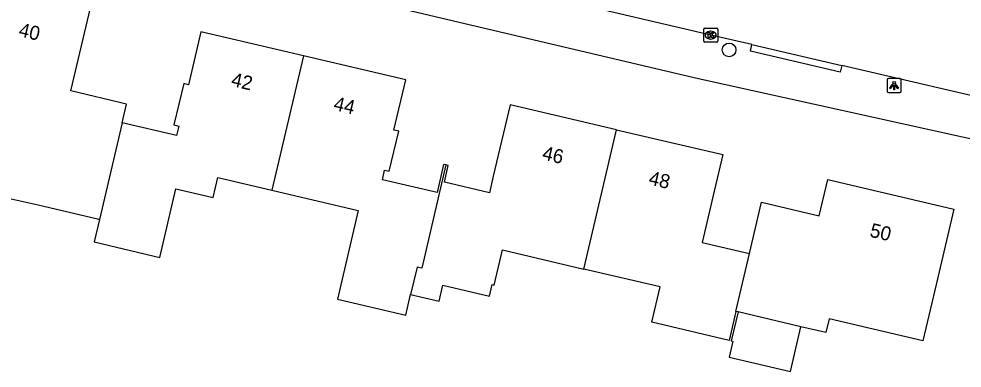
# Model space of a CAD drawing. Extents: x 162186 to 163152, y 385513 to 386513.
# Drawn here: x 162587.4 to 162654.7, y 385806.9 to 385831.9 of the extents above; entities that cross this region are included whole.
import ezdxf

# ---------------------------------------------------------------- set-up
doc = ezdxf.new("R2010")
doc.units = 0
for name, color, linetype in [('IMGEO_Boom', 7, 'Continuous'), ('IMGEO_Kolk', 7, 'Continuous'), ('IMGEO_Lichtpunt', 7, 'Continuous'), ('IMGEO_Pand', 7, 'Continuous'), ('IMGEO_Pand_nummerreeks', 7, 'Continuous'), ('IMGEO_Rijbaan_lokaal_open', 7, 'Continuous'), ('IMGEO_Voetpad_open', 7, 'Continuous')]:
    doc.layers.add(name, color=color, linetype=linetype)

msp = doc.modelspace()

# ---------------------------------------------------------------- linework, layer by layer
at = {"layer": 'IMGEO_Boom'}
msp.add_circle((162638.057, 385829.641), 0.489, dxfattribs=at)
at = {"layer": 'IMGEO_Kolk'}
for p, q in [((162636.249, 385830.272), (162636.249, 385831.124)), ((162636.324, 385831.198), (162637.176, 385831.198)), ((162637.25, 385831.124), (162637.25, 385830.272)), ((162636.76, 385830.418), (162636.735, 385830.418)), ((162636.737, 385830.978), (162636.762, 385830.978)), ((162637.176, 385830.198), (162636.324, 385830.198))]:
    msp.add_line(p, q, dxfattribs=at)
for points in [[(162636.249, 385830.272), (162636.249, 385831.124)], [(162636.324, 385831.198), (162637.176, 385831.198)], [(162637.25, 385831.124), (162637.25, 385830.272)], [(162636.57, 385830.898), (162636.693, 385830.898), (162636.693, 385830.747), (162636.823, 385830.898), (162636.987, 385830.898), (162636.841, 385830.747), (162636.994, 385830.498), (162636.842, 385830.498), (162636.757, 385830.662), (162636.693, 385830.595), (162636.693, 385830.498), (162636.57, 385830.498), (162636.57, 385830.898)], [(162637.176, 385830.198), (162636.324, 385830.198)]]:
    msp.add_lwpolyline(points, dxfattribs=at)
for centre, start, end in [((162636.326, 385831.122), 91.55205, 178.44795), ((162636.326, 385831.122), 91.55205, 178.44795), ((162637.174, 385831.122), 1.55205, 88.44795), ((162637.174, 385831.122), 1.55205, 88.44795), ((162636.326, 385830.274), 181.55205, 268.44795), ((162636.326, 385830.274), 181.55205, 268.44795), ((162637.174, 385830.274), 271.55205, 358.44795), ((162637.174, 385830.274), 271.55205, 358.44795)]:
    msp.add_arc(centre, 0.0765, start, end, dxfattribs=at)
for centre, major_axis, ratio, start_param, end_param in [((162636.736, 385830.698), (-0.387, 0.002), 0.722429, 4.712389, 7.853982), ((162636.761, 385830.698), (-0.39, 0.002), 0.717154, 1.570796, 4.712389)]:
    msp.add_ellipse(centre, major_axis=major_axis, ratio=ratio, start_param=start_param, end_param=end_param, dxfattribs=at)
at = {"layer": 'IMGEO_Lichtpunt'}
for p, q in [((162649.332, 385827.503), (162649.332, 385826.696)), ((162649.332, 385827.503), (162649.332, 385826.696)), ((162650.234, 385827.598), (162649.426, 385827.598)), ((162650.234, 385827.598), (162649.426, 385827.598)), ((162650.328, 385826.696), (162650.328, 385827.503)), ((162650.328, 385826.696), (162650.328, 385827.503)), ((162649.426, 385826.602), (162650.234, 385826.602)), ((162649.426, 385826.602), (162650.234, 385826.602))]:
    msp.add_line(p, q, dxfattribs=at)
for points in [[(162649.706, 385827.167), (162649.745, 385827.139), (162649.557, 385826.877), (162649.519, 385826.904), (162649.706, 385827.167)], [(162649.808, 385827.119), (162649.855, 385827.119), (162649.855, 385826.797), (162649.808, 385826.797), (162649.808, 385827.119)], [(162649.918, 385827.139), (162649.956, 385827.166), (162650.143, 385826.904), (162650.104, 385826.876), (162649.918, 385827.139)]]:
    msp.add_lwpolyline(points, dxfattribs=at)
msp.add_circle((162649.831, 385827.301), 0.0994, dxfattribs=at)
for centre, start, end in [((162649.426, 385827.503), 90, 180), ((162649.426, 385827.503), 90, 180), ((162650.234, 385827.503), 0, 90), ((162650.234, 385827.503), 0, 90), ((162649.426, 385826.696), 180, 270), ((162649.426, 385826.696), 180, 270), ((162650.234, 385826.696), 270, 0), ((162650.234, 385826.696), 270, 360)]:
    msp.add_arc(centre, 0.0946, start, end, dxfattribs=at)
at = {"layer": 'IMGEO_Pand'}
for points in [[(162594.768, 385824.44), (162595.083, 385825.785), (162591.113, 385826.716), (162592.624, 385833.155), (162590.321, 385833.696), (162590.233, 385833.32), (162585.212, 385834.499)], [(162607.694, 385829.233), (162600.389, 385830.947), (162599.501, 385827.165), (162599.157, 385827.245), (162598.464, 385824.291), (162598.804, 385824.212), (162598.644, 385823.53), (162594.768, 385824.44)], [(162607.694, 385829.233), (162605.443, 385819.629)], [(162617.865, 385821.44), (162617.702, 385821.478), (162617.23, 385819.47), (162613.329, 385820.385), (162613.488, 385821.063), (162613.824, 385820.984), (162614.496, 385823.846), (162614.158, 385823.926), (162615.001, 385827.518), (162607.694, 385829.233)], [(162630.025, 385823.952), (162622.434, 385825.734), (162621.239, 385820.642), (162620.961, 385819.458), (162617.752, 385820.212), (162618.031, 385821.401), (162617.865, 385821.44)], [(162594.768, 385824.44), (162593.156, 385817.554)], [(162582.663, 385823.624), (162586.55, 385822.711), (162585.764, 385819.268), (162588.769, 385818.583), (162593.013, 385817.587), (162593.156, 385817.554)], [(162627.689, 385814.008), (162630.025, 385823.952)], [(162630.025, 385823.952), (162637.617, 385822.17), (162637.005, 385819.56), (162636.146, 385815.902), (162639.516, 385815.111)], [(162617.865, 385821.44), (162616.135, 385814.073), (162615.803, 385814.151), (162615.344, 385812.192)], [(162593.156, 385817.554), (162592.778, 385815.939), (162597.457, 385814.841), (162598.605, 385819.73), (162601.255, 385819.108), (162601.589, 385820.534), (162605.443, 385819.629)], [(162639.516, 385815.111), (162640.375, 385818.769), (162644.49, 385817.803), (162645.097, 385820.389), (162654.087, 385818.279), (162652.945, 385813.412), (162651.884, 385808.893), (162645.19, 385810.464), (162644.958, 385809.475), (162643.186, 385809.891)], [(162605.443, 385819.629), (162611.606, 385818.183), (162610.122, 385811.858), (162614.997, 385810.714), (162615.344, 385812.192)], [(162615.344, 385812.192), (162617.383, 385811.714), (162617.65, 385812.855), (162620.964, 385812.077), (162621.156, 385812.895), (162621.313, 385812.858), (162621.902, 385815.367), (162627.689, 385814.008)], [(162638.545, 385810.98), (162639.516, 385815.111)], [(162638.545, 385810.98), (162638.06, 385808.918), (162632.544, 385810.213), (162633.135, 385812.73), (162627.689, 385814.008)], [(162638.703, 385810.943), (162638.219, 385808.881), (162638.332, 385808.855), (162638.063, 385807.711), (162642.433, 385806.685), (162643.186, 385809.891)], [(162638.703, 385810.943), (162638.545, 385810.98)], [(162643.186, 385809.891), (162638.703, 385810.943)]]:
    msp.add_lwpolyline(points, dxfattribs=at)
at = {"layer": 'IMGEO_Rijbaan_lokaal_open'}
for points in [[(162639.694, 385830.036), (162636.751, 385830.699), (162624.031, 385833.683)], [(162639.694, 385830.036), (162646.109, 385828.534)], [(162659.662, 385825.372), (162658.771, 385825.593), (162646.109, 385828.534)]]:
    msp.add_lwpolyline(points, dxfattribs=at)
at = {"layer": 'IMGEO_Voetpad_open'}
for points in [[(162506.371, 385857.936), (162589.44, 385838.573), (162635.665, 385827.646), (162656.753, 385822.985), (162699.173, 385813.033)], [(162646.109, 385828.534), (162645.996, 385828.048), (162639.581, 385829.55), (162639.694, 385830.036)]]:
    msp.add_lwpolyline(points, dxfattribs=at)

# ---------------------------------------------------------------- texts
at = {"layer": 'IMGEO_Pand_nummerreeks'}
for s, rotation, p in [('40', 346.78759, (162587.327, 385830.633)), ('42', 346.79332, (162602.484, 385827.085)), ('44', 346.79332, (162609.793, 385825.371)), ('46', 346.78759, (162624.675, 385821.839)), ('48', 346.78759, (162632.27, 385820.056)), ('50', 346.79332, (162648.04, 385816.329))]:
    msp.add_text(s, height=1, rotation=rotation, dxfattribs=at).set_placement(p)

doc.saveas('drawing.dxf')
